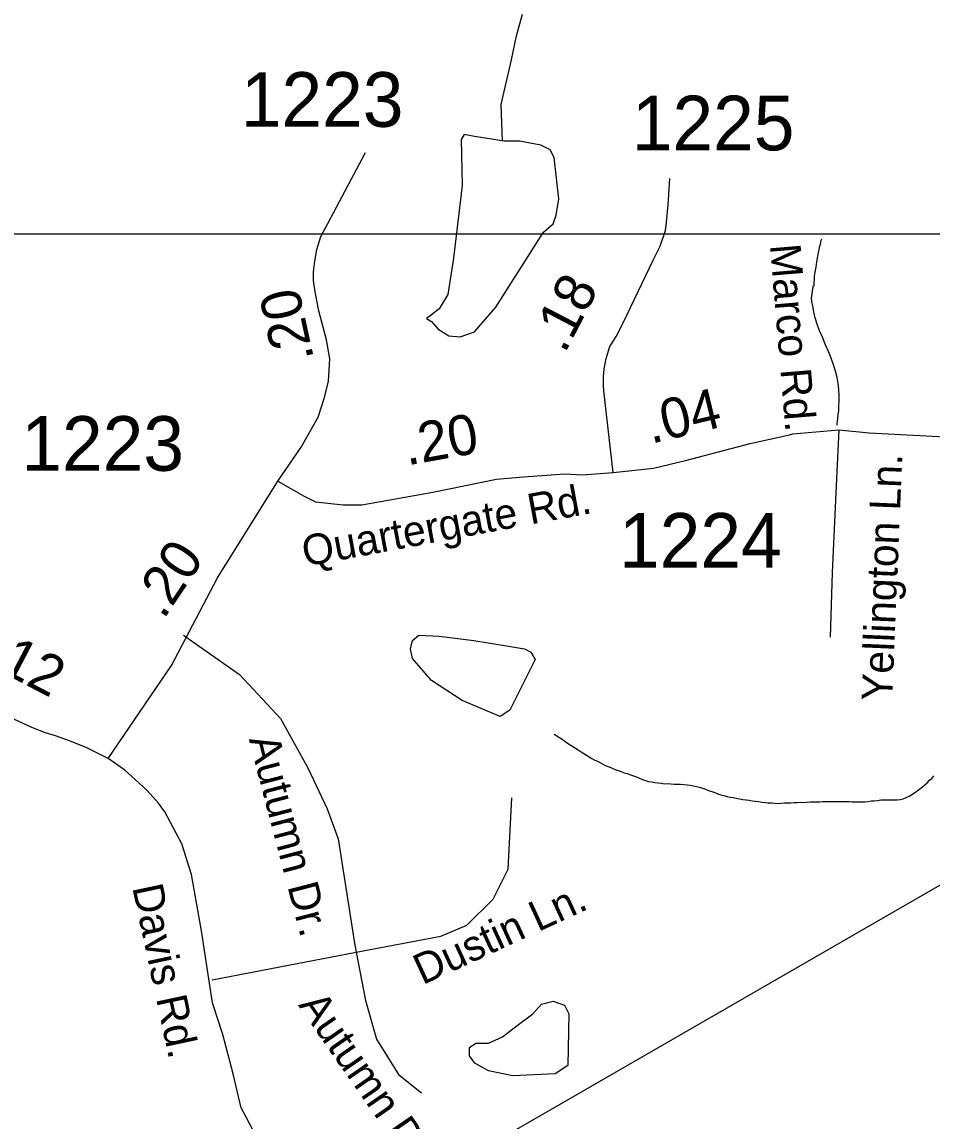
# Model space of a CAD drawing. Extents: x 1950930 to 2061844, y 904556 to 1017002.
# Drawn here: x 1990780 to 1993610, y 938954 to 942373 of the extents above; entities that cross this region are included whole.
import ezdxf

# ---------------------------------------------------------------- set-up
doc = ezdxf.new("R2010")
doc.units = 0
for name, color, linetype in [('Exist Hydrographic Misc Water Feature', 7, 'Continuous'), ('Exist Road Non-System Type 51', 7, 'Continuous'), ('Exist Road Non-System Type 51 Label', 7, 'Continuous'), ('Exist Road Primary NC Structure Culvert Number Label', 7, 'Continuous'), ('Exist Road Primary US Structure Standard Bridge CELL', 7, 'Continuous'), ('Exist Road Secondary Type 51 Attributed', 7, 'Continuous'), ('Exist Road Secondary Type 51 Label', 7, 'Continuous'), ('Exist Road Secondary Type 51 Number Label', 7, 'Continuous'), ('Map Preparation Inset Cut Line', 7, 'Continuous')]:
    doc.layers.add(name, color=color, linetype=linetype)

msp = doc.modelspace()

# ---------------------------------------------------------------- linework, layer by layer
at = {"layer": 'Exist Hydrographic Misc Water Feature'}
for points in [[(1992274.5, 942001.7), (1992269.6, 942116.7), (1992302.7, 942255.7), (1992318, 942330.2), (1992336.1, 942397.6)], [(1992434.5, 940157.3), (1992442.7, 940151.6), (1992451.3, 940146.7), (1992459.7, 940141.2), (1992468.1, 940135.6), (1992476.5, 940129.5), (1992484.5, 940124.5), (1992492.9, 940118.4), (1992501.6, 940113.5), (1992510, 940108.5), (1992518.4, 940102.4), (1992526.8, 940097.5), (1992535.4, 940092), (1992543.8, 940087.1), (1992552.2, 940081.8), (1992561.2, 940076.8), (1992569.8, 940072.7), (1992578.9, 940067.6), (1992588.3, 940063.3), (1992596.9, 940058.7), (1992606.1, 940055.3), (1992615.6, 940051), (1992624.8, 940047.6), (1992634, 940044.2), (1992643.7, 940040.7), (1992652.9, 940037.3), (1992662.1, 940034.6), (1992672.2, 940031.1), (1992681.4, 940027.6), (1992690.6, 940024.3), (1992700, 940020), (1992709.3, 940016.5), (1992718.9, 940013), (1992728.5, 940010.3), (1992738, 940008.5), (1992748, 940006.5), (1992758.1, 940005.5), (1992767.5, 940004.4), (1992777.6, 940003.2), (1992787.8, 940003.3), (1992797.9, 940003), (1992807.5, 940002), (1992818.2, 940001.6), (1992827.8, 940001.7), (1992837.8, 940000.6), (1992847.9, 939999.5), (1992857.9, 939998.4), (1992867.4, 939996.6), (1992877.2, 939994.6), (1992886.6, 939992.4), (1992896.5, 939989.7), (1992905.5, 939985.8), (1992915.1, 939982.3), (1992924.8, 939979.3), (1992934, 939975.9), (1992943.6, 939972), (1992953.3, 939968.9), (1992962.7, 939966.2), (1992972.4, 939963.6), (1992981.8, 939961.7), (1992991.6, 939959.8), (1993001.7, 939957.8), (1993011.5, 939956), (1993021.4, 939954), (1993031.4, 939952.9), (1993041.2, 939951.5), (1993050.9, 939950.3), (1993061.1, 939948.4), (1993070.8, 939947.4), (1993080.6, 939945.4), (1993090.7, 939944.3), (1993100.7, 939943.6), (1993111, 939943.3), (1993120.6, 939942.2), (1993130.7, 939941.9), (1993140.7, 939942.9), (1993151, 939943.3), (1993160.6, 939943.1), (1993170.4, 939943.6), (1993180.9, 939944.4), (1993190.7, 939944.9), (1993201, 939945.4), (1993210.6, 939945.1), (1993220.7, 939946), (1993230.9, 939946.5), (1993240.6, 939946.2), (1993250.4, 939946.9), (1993260.7, 939946.9), (1993270.5, 939947.5), (1993280.3, 939948), (1993290.6, 939947.7), (1993300.8, 939947.7), (1993310.7, 939948.2), (1993320.3, 939948), (1993330.6, 939947.7), (1993340.6, 939947.7), (1993350.9, 939947.4), (1993360.5, 939947.2), (1993370.8, 939946.8), (1993380.4, 939946.5)], [(1993380.4, 939946.5), (1993390.7, 939946.7), (1993400.5, 939947.2), (1993410.8, 939947.6), (1993420.4, 939949.4), (1993430.2, 939949.9), (1993440.3, 939951.3), (1993450.7, 939952.5), (1993460.2, 939953.1), (1993470.4, 939953.2), (1993480.5, 939952.8), (1993490.7, 939952.5), (1993500.8, 939952.6), (1993510.4, 939953.9), (1993520.3, 939956.2), (1993528.9, 939960.1), (1993538.5, 939963.9), (1993547.1, 939969.5), (1993555.5, 939975.2), (1993563.7, 939980.8), (1993571.5, 939986.8), (1993579.9, 939993.3), (1993587.3, 939999.9), (1993594.3, 940006.1), (1993601.5, 940013.6), (1993609, 940019.8), (1993615.8, 940027.2)]]:
    msp.add_lwpolyline(points, dxfattribs=at)
for points in [[(1992279.8, 942001.7), (1992187.4, 942016.6), (1992154.6, 942022.6), (1992145.6, 942007.7), (1992148.6, 941864.6), (1992121.8, 941638.1), (1992103.9, 941524.9), (1992077.1, 941480.2), (1992053.2, 941462.3), (1992038.3, 941450.4), (1992053.2, 941441.4), (1992074.1, 941417.6), (1992106.9, 941396.7), (1992142.7, 941393.8), (1992187.4, 941408.7), (1992253, 941486.1), (1992402.1, 941718.6), (1992431.9, 941745.4), (1992440.8, 941772.2), (1992449.8, 941822.9), (1992434.9, 941951), (1992422.9, 941974.9), (1992393.1, 941989.8), (1992327.5, 942001.7)], [(1992375.6, 940389.7), (1992296.8, 940232.2), (1992267.2, 940212.5), (1992149.1, 940261.7), (1992053.9, 940324.1), (1991994.8, 940393), (1991988.2, 940422.5), (1991994.8, 940448.7), (1992014.5, 940465.1), (1992076.9, 940461.9), (1992185.2, 940448.7), (1992286.9, 940432.3), (1992342.7, 940422.5), (1992362.4, 940412.7)], [(1992480.6, 939287.4), (1992477.3, 939126.6), (1992437.9, 939100.4), (1992306.6, 939093.8), (1992231.1, 939110.2), (1992188.5, 939133.2), (1992172, 939156.1), (1992172, 939182.4), (1992191.7, 939195.5), (1992231.1, 939195.5), (1992273.8, 939215.2), (1992319.8, 939251.3), (1992369, 939287.4), (1992395.3, 939316.9), (1992431.4, 939326.7), (1992467.5, 939313.6)]]:
    msp.add_lwpolyline(points, close=True, dxfattribs=at)
at = {"layer": 'Exist Road Non-System Type 51'}
msp.add_line((1991372, 939393), (1991819.5, 939479.3), dxfattribs=at)
for points in [[(1993314.8, 941118.2), (1993314.8, 941118.8), (1993315.2, 941120.6), (1993315.2, 941123.6), (1993316.2, 941129.8), (1993317.2, 941138.8), (1993318.2, 941150.4), (1993319.8, 941163.7), (1993320.2, 941178.2), (1993320.6, 941194.1), (1993320.6, 941211.1), (1993319.8, 941229.2), (1993317.8, 941248.1), (1993314.4, 941266.9), (1993309.9, 941286.2), (1993303.5, 941306.3), (1993296.1, 941326.9), (1993287.9, 941347.6), (1993278.5, 941368.8), (1993269.1, 941392.5), (1993259.9, 941412.5), (1993252.5, 941433.1), (1993246.6, 941452.6), (1993242.6, 941471.4), (1993238.8, 941488.9), (1993236.2, 941502.9), (1993235.4, 941514.4), (1993236.8, 941526), (1993238.2, 941535.1), (1993238.8, 941542.4), (1993240.2, 941548.4), (1993240.2, 941551.4), (1993241.2, 941552.7), (1993242.8, 941553.3), (1993243.6, 941553.3), (1993244.1, 941552.7), (1993243.2, 941552.7), (1993242.8, 941556.3), (1993243.2, 941563), (1993243.8, 941571.5), (1993244.6, 941581.8), (1993246.6, 941595.1), (1993249.1, 941610.3), (1993251.5, 941626.7), (1993254.5, 941644.3), (1993258, 941661.3), (1993260.9, 941675.2), (1993263.9, 941686.2), (1993265.4, 941694.1), (1993266.8, 941698.3)], [(1993044, 941061.1), (1993166.5, 941088.8), (1993177.4, 941091.3), (1993319.6, 941104)], [(1993319.6, 941104), (1993310.1, 940907.9), (1993299.1, 940659.7), (1993292.8, 940458.9)], [(1993319.6, 941104), (1993414.5, 941094.5), (1993906.2, 941069.2)], [(1991282, 940465.4), (1991456.1, 940342.6), (1991584, 940206.2), (1991669.2, 940052.7), (1991729, 939924.8), (1991763, 939831.1), (1991814.2, 939507.1), (1991819.5, 939479.3)], [(1991819.5, 939479.3), (1992082.8, 939528.4), (1992163.8, 939562.5), (1992244.8, 939643.5), (1992291.6, 939737.2), (1992303.2, 939959)], [(1991819.5, 939479.3), (1991848.2, 939328.1), (1991882.4, 939208.7), (1991950.6, 939097.9), (1992021.9, 939040.9)]]:
    msp.add_lwpolyline(points, dxfattribs=at)
at = {"layer": 'Exist Road Primary NC Structure Culvert Number Label'}
msp.add_line((1995710.7, 940885.2), (1991093.3, 938221.3), dxfattribs=at)
at = {"layer": 'Exist Road Secondary Type 51 Attributed'}
for points in [[(1991575.4, 940944.6), (1991648.2, 941050.2), (1991701.6, 941143.6), (1991721.1, 941204.3), (1991733.2, 941255.2), (1991737.9, 941325.2), (1991726.7, 941383.7), (1991703.3, 941474.8), (1991691.7, 941533.2), (1991687.1, 941568.5), (1991687.1, 941595.7), (1991690.8, 941629.1), (1991697, 941664.9), (1991709.4, 941705.7), (1991731.6, 941746.5), (1991847.9, 941966.5)], [(1992618, 940971.3), (1992589.8, 941225), (1992588, 941243.4), (1992588, 941268.2), (1992590.5, 941293.7), (1992596.3, 941325.5), (1992607.7, 941363), (1992627.7, 941394.9), (1992650.7, 941438.6), (1992742.4, 941631.7), (1992764.7, 941675.5), (1992780.6, 941724.2), (1992783.8, 941749.7), (1992789.5, 941803.7), (1992794.6, 941886.4)], [(1992618, 940971.3), (1992744.2, 940984.6), (1992843.7, 941008.9), (1993044, 941061.1)], [(1991575.4, 940944.6), (1991657.9, 940897.3), (1991692.6, 940880.5), (1991779.3, 940870.6), (1991836.4, 940870.6), (1992057.3, 940910.6), (1992255.1, 940950.7), (1992340, 940957.9), (1992467.9, 940967.4), (1992523.4, 940964.4), (1992618, 940971.3)], [(1991047.8, 940081), (1991245.6, 940370.5), (1991388.5, 940643.6), (1991575.4, 940944.6)], [(1991047.8, 940081), (1990981.9, 940114.6), (1990928.2, 940136.6), (1990884, 940152.4), (1990853.8, 940161.6), (1990810.4, 940178.3), (1990754.7, 940203.9), (1990705.8, 940229.5), (1990652.4, 940259.5), (1990609, 940298.4), (1990564, 940351.5), (1990528, 940399.7)], [(1991503.8, 938914.5), (1991461.9, 938994.4), (1991436.5, 939100.9), (1991404.8, 939223), (1991372.8, 939320.9), (1991338.6, 939545.6), (1991307, 939720.2), (1991277.7, 939815.9), (1991224.4, 939915.4), (1991204.4, 939942.6), (1991169.7, 939982), (1991133.4, 940015.2), (1991100.1, 940045.5), (1991047.8, 940081)]]:
    msp.add_lwpolyline(points, dxfattribs=at)
at = {"layer": 'Map Preparation Inset Cut Line'}
msp.add_line((1996589.1, 941712.9), (1993454.6, 941712.9), dxfattribs=at)
msp.add_lwpolyline([(1993454.6, 941712.9), (1990270.8, 941712.9), (1990270.8, 942348.3)], dxfattribs=at)

# ---------------------------------------------------------------- texts
at = {"layer": 'Exist Road Non-System Type 51 Label'}
for s, rotation, p in [('Marco Rd.', 274.7807, (1993105.7, 941679.2)), ('Yellington Ln.', 87.5966, (1993485.4, 940259.2)), ('Quartergate Rd.', 10.5876, (1991660.5, 940678.3)), ('Autumn Dr.', 284.6678, (1991485.3, 940141.8)), ('Dustin Ln.', 24.7246, (1992025.7, 939375.9)), ('Autumn Dr.', 304.7631, (1991637.9, 939314.2))]:
    msp.add_text(s, height=95, rotation=rotation, dxfattribs=at).set_placement(p)
at = {"layer": 'Exist Road Primary US Structure Standard Bridge CELL'}
for s, rotation, p in [('.18', 62.434, (1992467.3, 941338.8)), ('.20', 102.3525, (1991688.5, 941325.1)), ('.04', 13.6036, (1992735.9, 941060.1)), ('.20', 10.2166, (1991977.5, 940992.9)), ('.20', 56.2125, (1991220.2, 940511.7)), ('.12', 332.4186, (1990664.3, 940377))]:
    msp.add_text(s, height=125, rotation=rotation, dxfattribs=at).set_placement(p)
at = {"layer": 'Exist Road Secondary Type 51 Label'}
msp.add_text('Davis Rd.', height=95, rotation=282.086, dxfattribs=at).set_placement((1991122.8, 939680.8))
at = {"layer": 'Exist Road Secondary Type 51 Number Label'}
for s, p in [('1223', (1991460.6, 942046.8)), ('1225', (1992676.3, 941973.6)), ('1223', (1990778.3, 940976.6)), ('1224', (1992636.5, 940675.1))]:
    msp.add_text(s, height=170, dxfattribs=at).set_placement(p)

doc.saveas('drawing.dxf')
